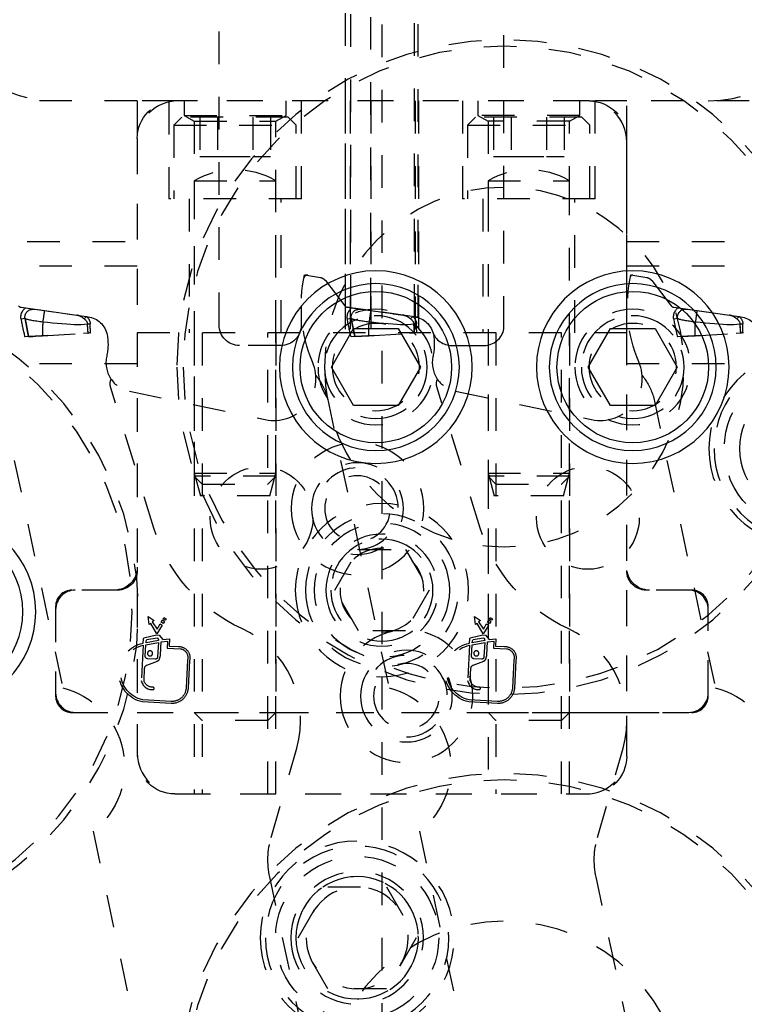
# Model space of a CAD drawing. Header units: inches. Extents: x 3 to 289, y 4 to 291.
# Tile 620 of 634: x 237.61 to 239.83, y 170.18 to 173.2. Entities that reach past the tile are written whole.
import ezdxf

# ---------------------------------------------------------------- set-up
doc = ezdxf.new("R2010")
doc.units = ezdxf.units.IN
doc.header["$LTSCALE"] = 0.5
doc.header["$MEASUREMENT"] = 0
doc.linetypes.add('DIVIDE', pattern=[0.393701, 0.19685, -0.098425, 0, -0.098425])
doc.linetypes.add('HIDDEN', pattern=[0.225, 0.15, -0.075])
doc.layers.add('MFB', color=7, linetype='Continuous')

msp = doc.modelspace()

# ---------------------------------------------------------------- linework, layer by layer
at = {"layer": 'MFB', "color": 100, "linetype": 'DIVIDE'}
msp.add_line((238.7199, 186.3821), (238.7199, 159.8821), dxfattribs=at)
at = {"layer": 'MFB', "color": 254, "linetype": 'HIDDEN'}
for p, q in [((238.2209, 172.2607), (238.2209, 174.1982)), ((238.6086, 172.3177), (238.6086, 174.1982)), ((238.6244, 172.314), (238.6244, 174.1982)), ((238.8193, 172.2866), (238.8193, 174.1982)), ((238.831, 172.284), (238.831, 174.1982)), ((239.0939, 172.2496), (239.0939, 174.1982)), ((238.6855, 172.3055), (238.6855, 173.611)), ((238.6855, 172.3055), (238.6855, 173.611)), ((237.9699, 172.9482), (237.5949, 172.9482)), ((237.9699, 172.9482), (237.9699, 172.8332)), ((238.0849, 172.9482), (237.9699, 172.9482)), ((238.0668, 172.9482), (238.0668, 172.9451)), ((238.0668, 172.9451), (238.0668, 172.6482)), ((239.3549, 172.9482), (238.0849, 172.9482)), ((239.3449, 172.9482), (238.0949, 172.9482)), ((238.1137, 172.9482), (238.1137, 172.9038)), ((238.4262, 172.9038), (238.4262, 172.9482)), ((238.4731, 172.6482), (238.4731, 172.9482)), ((238.6076, 172.9482), (238.6076, 172.2369)), ((238.6224, 172.9482), (238.6224, 172.2369)), ((238.6855, 172.9482), (238.6855, 172.2369)), ((238.8214, 172.9482), (238.8214, 172.2369)), ((238.8323, 172.9482), (238.8323, 172.2369)), ((238.9668, 172.9482), (238.9668, 172.6482)), ((239.0137, 172.9482), (239.0137, 172.9038)), ((239.3262, 172.9038), (239.3262, 172.9482)), ((239.3549, 172.9482), (239.3731, 172.9482)), ((239.3731, 172.9468), (239.3731, 172.9482)), ((239.4699, 172.9482), (239.3731, 172.9482)), ((239.3731, 172.9451), (239.3731, 172.9468)), ((239.3731, 172.6482), (239.3731, 172.9451)), ((239.4699, 172.8332), (239.4699, 172.9482)), ((239.8449, 172.9482), (239.4699, 172.9482)), ((238.1069, 172.8982), (238.0824, 172.8737)), ((238.4329, 172.8982), (238.1069, 172.8982)), ((238.1137, 172.9038), (238.4262, 172.9038)), ((238.1137, 172.9038), (238.1449, 172.8857)), ((238.1449, 172.8857), (238.3949, 172.8857)), ((238.1449, 172.8857), (238.1449, 172.2369)), ((238.1617, 172.8982), (238.1617, 172.7782)), ((238.2158, 172.8982), (238.2158, 172.7782)), ((238.3241, 172.8982), (238.3241, 172.7782)), ((238.3782, 172.8982), (238.3782, 172.7782)), ((238.3949, 172.8857), (238.4262, 172.9038)), ((238.3949, 172.2369), (238.3949, 172.8857)), ((238.4574, 172.8737), (238.4329, 172.8982)), ((239.0069, 172.8982), (238.9824, 172.8737)), ((239.3329, 172.8982), (239.0069, 172.8982)), ((239.3262, 172.9038), (239.0137, 172.9038)), ((239.0137, 172.9038), (239.0449, 172.8857)), ((239.2949, 172.8857), (239.0449, 172.8857)), ((239.0449, 172.8857), (239.0449, 172.6482)), ((239.0617, 172.8982), (239.0617, 172.7782)), ((239.1158, 172.8982), (239.1158, 172.7782)), ((239.2241, 172.8982), (239.2241, 172.7782)), ((239.2782, 172.8982), (239.2782, 172.7782)), ((239.2949, 172.8857), (239.3262, 172.9038)), ((239.2949, 172.6482), (239.2949, 172.8857)), ((239.3574, 172.8737), (239.3329, 172.8982)), ((238.0824, 172.8737), (238.4574, 172.8737)), ((238.0824, 172.8737), (238.0824, 172.6482)), ((238.4574, 172.6482), (238.4574, 172.8737)), ((238.9824, 172.8737), (239.3574, 172.8737)), ((238.9824, 172.8737), (238.9824, 172.6482)), ((239.3574, 172.6482), (239.3574, 172.8737)), ((237.9699, 172.8332), (237.9699, 170.9382)), ((237.9699, 172.8232), (237.9699, 172.2369)), ((239.4699, 170.9382), (239.4699, 172.8332)), ((239.4699, 172.2369), (239.4699, 172.8232)), ((238.1617, 172.7782), (238.2158, 172.7782)), ((238.2158, 172.7782), (238.3241, 172.7782)), ((238.3241, 172.7782), (238.3782, 172.7782)), ((239.0617, 172.7782), (239.1158, 172.7782)), ((239.1158, 172.7782), (239.2241, 172.7782)), ((239.2241, 172.7782), (239.2782, 172.7782)), ((238.1449, 172.7034), (238.3949, 172.7034)), ((238.1449, 172.7034), (238.1449, 171.8069)), ((238.3949, 171.8069), (238.3949, 172.7034)), ((239.0449, 172.7034), (239.2949, 172.7034)), ((239.0449, 172.7034), (239.0449, 172.6482)), ((239.2949, 172.6482), (239.2949, 172.7034)), ((238.4731, 172.6482), (238.0668, 172.6482)), ((238.1293, 172.6482), (238.1293, 172.2369)), ((238.4106, 172.2369), (238.4106, 172.6482)), ((239.3731, 172.6482), (238.9668, 172.6482)), ((239.0293, 172.6482), (239.0293, 172.2369)), ((239.0449, 172.6482), (239.0449, 171.7977)), ((239.2949, 171.7977), (239.2949, 172.6482)), ((239.3106, 172.2369), (239.3106, 172.6482)), ((237.033, 172.5169), (237.9699, 172.5169)), ((239.4699, 172.5169), (242.9699, 172.5169)), ((237.9699, 172.4419), (235.771, 172.4419)), ((242.9699, 172.4419), (239.4699, 172.4419)), ((238.483, 172.4152), (238.5312, 172.4067)), ((238.5467, 172.3973), (238.606, 172.3202)), ((239.483, 172.4152), (239.5312, 172.4067)), ((239.5467, 172.3973), (239.606, 172.3202)), ((237.6142, 172.3155), (237.8195, 172.2866)), ((237.6181, 172.3029), (237.6195, 172.3054)), ((237.6195, 172.3054), (237.6212, 172.3077)), ((237.6212, 172.3077), (237.623, 172.3098)), ((237.623, 172.3098), (237.6249, 172.3118)), ((237.6249, 172.3118), (237.627, 172.3137)), ((237.627, 172.3137), (237.6565, 172.3095)), ((237.6329, 172.3025), (237.6345, 172.3039)), ((237.6345, 172.3039), (237.6362, 172.3052)), ((237.6362, 172.3052), (237.6379, 172.3063)), ((237.6379, 172.3063), (237.6398, 172.3073)), ((237.6398, 172.3073), (237.6417, 172.3081)), ((237.6417, 172.3081), (237.6436, 172.3087)), ((237.6436, 172.3087), (237.6455, 172.3092)), ((237.6455, 172.3092), (237.6479, 172.3096)), ((237.6479, 172.3096), (237.6501, 172.3098)), ((237.6501, 172.3098), (237.6524, 172.3099)), ((237.6524, 172.3099), (237.6545, 172.3098)), ((237.6545, 172.3098), (237.6565, 172.3095)), ((237.6565, 172.3095), (237.6857, 172.3054)), ((237.6565, 172.3095), (237.673, 172.3072)), ((237.6854, 172.3041), (237.6853, 172.3034)), ((237.6855, 172.3047), (237.6854, 172.3041)), ((237.6856, 172.3051), (237.6855, 172.3047)), ((237.6857, 172.3053), (237.6856, 172.3051)), ((237.6857, 172.3054), (237.7851, 172.2915)), ((237.6857, 172.3054), (237.6985, 172.3036)), ((237.6857, 172.3054), (237.6857, 172.3053)), ((238.4724, 172.3195), (238.4724, 172.2607)), ((238.6086, 172.3177), (238.6094, 172.3172)), ((238.6094, 172.3172), (238.6101, 172.3168)), ((238.6101, 172.3168), (238.6109, 172.3164)), ((238.6109, 172.3164), (238.6117, 172.3161)), ((238.6117, 172.3161), (238.6123, 172.3159)), ((238.6123, 172.3159), (238.6129, 172.3157)), ((238.6129, 172.3157), (238.6136, 172.3156)), ((238.6136, 172.3156), (238.6142, 172.3155)), ((238.6142, 172.3155), (238.6244, 172.314)), ((238.6244, 172.314), (238.6142, 172.3155)), ((238.6181, 172.3029), (238.6195, 172.3054)), ((238.6195, 172.3054), (238.6212, 172.3077)), ((238.6212, 172.3077), (238.623, 172.3098)), ((238.623, 172.3098), (238.6249, 172.3118)), ((238.6855, 172.3055), (238.6244, 172.314)), ((238.6249, 172.3118), (238.627, 172.3137)), ((238.627, 172.3137), (238.6565, 172.3095)), ((238.6329, 172.3025), (238.6345, 172.3039)), ((238.6345, 172.3039), (238.6362, 172.3052)), ((238.6362, 172.3052), (238.6379, 172.3063)), ((238.6379, 172.3063), (238.6398, 172.3073)), ((238.6398, 172.3073), (238.6417, 172.3081)), ((238.6417, 172.3081), (238.6436, 172.3087)), ((238.6436, 172.3087), (238.6455, 172.3092)), ((238.6455, 172.3092), (238.6479, 172.3096)), ((238.6479, 172.3096), (238.6501, 172.3098)), ((238.6501, 172.3098), (238.6524, 172.3099)), ((238.6524, 172.3099), (238.6545, 172.3098)), ((238.6545, 172.3098), (238.6565, 172.3095)), ((238.6565, 172.3095), (238.6857, 172.3054)), ((238.6565, 172.3095), (238.6683, 172.3079)), ((238.6705, 172.3076), (238.673, 172.3072)), ((238.673, 172.3072), (238.6778, 172.3065)), ((238.6854, 172.3041), (238.6853, 172.3034)), ((238.6855, 172.3047), (238.6854, 172.3041)), ((238.8193, 172.2866), (238.6855, 172.3055)), ((238.6855, 172.3055), (238.6855, 172.3055)), ((238.6855, 172.3055), (238.6855, 172.3055)), ((238.6856, 172.3051), (238.6855, 172.3047)), ((238.6857, 172.3053), (238.6856, 172.3051)), ((238.6857, 172.3054), (238.7818, 172.2919)), ((238.6857, 172.3054), (238.6985, 172.3036)), ((238.6857, 172.3054), (238.6857, 172.3053)), ((239.6142, 172.3155), (239.8195, 172.2866)), ((239.6181, 172.3029), (239.6195, 172.3054)), ((239.6195, 172.3054), (239.6212, 172.3077)), ((239.6212, 172.3077), (239.623, 172.3098)), ((239.623, 172.3098), (239.6249, 172.3118)), ((239.6249, 172.3118), (239.627, 172.3137)), ((239.627, 172.3137), (239.6565, 172.3095)), ((239.6329, 172.3025), (239.6345, 172.3039)), ((239.6345, 172.3039), (239.6362, 172.3052)), ((239.6362, 172.3052), (239.6379, 172.3063)), ((239.6379, 172.3063), (239.6398, 172.3073)), ((239.6398, 172.3073), (239.6417, 172.3081)), ((239.6417, 172.3081), (239.6436, 172.3087)), ((239.6436, 172.3087), (239.6455, 172.3092)), ((239.6455, 172.3092), (239.6479, 172.3096)), ((239.6479, 172.3096), (239.6501, 172.3098)), ((239.6501, 172.3098), (239.6524, 172.3099)), ((239.6524, 172.3099), (239.6545, 172.3098)), ((239.6545, 172.3098), (239.6565, 172.3095)), ((239.6565, 172.3095), (239.6849, 172.3055)), ((239.6565, 172.3095), (239.6731, 172.3072)), ((239.6731, 172.3072), (239.6778, 172.3065)), ((239.6841, 172.3057), (239.6857, 172.3054)), ((239.6849, 172.3055), (239.6857, 172.3054)), ((239.6854, 172.3041), (239.6853, 172.3034)), ((239.6855, 172.3047), (239.6854, 172.3041)), ((239.6856, 172.3051), (239.6855, 172.3047)), ((239.6857, 172.3053), (239.6856, 172.3051)), ((239.6857, 172.3054), (239.7851, 172.2915)), ((239.6857, 172.3054), (239.6857, 172.3053)), ((237.6135, 172.2854), (237.6136, 172.2885)), ((237.6136, 172.2823), (237.6135, 172.2854)), ((237.6136, 172.2885), (237.614, 172.2916)), ((237.614, 172.2792), (237.6136, 172.2823)), ((237.614, 172.2916), (237.6147, 172.2946)), ((237.626, 172.2812), (237.614, 172.2792)), ((237.626, 172.2812), (237.614, 172.2792)), ((237.6147, 172.2946), (237.6156, 172.2975)), ((237.6156, 172.2975), (237.6168, 172.3004)), ((237.6168, 172.3004), (237.6181, 172.3029)), ((237.6257, 172.286), (237.6258, 172.2875)), ((237.6257, 172.2844), (237.6257, 172.286)), ((237.6258, 172.2828), (237.6257, 172.2844)), ((237.6258, 172.2875), (237.626, 172.2891)), ((237.626, 172.2812), (237.6258, 172.2828)), ((237.626, 172.2891), (237.6263, 172.2907)), ((237.6367, 172.2255), (237.626, 172.2812)), ((237.626, 172.2812), (237.6367, 172.2255)), ((237.626, 172.2812), (237.6273, 172.2806)), ((237.6263, 172.2907), (237.6267, 172.2922)), ((237.6267, 172.2922), (237.6272, 172.2937)), ((237.6272, 172.2937), (237.6278, 172.2952)), ((237.6273, 172.2806), (237.629, 172.28)), ((237.6278, 172.2952), (237.6285, 172.2966)), ((237.6285, 172.2966), (237.6293, 172.298)), ((237.629, 172.28), (237.6311, 172.2794)), ((237.6293, 172.298), (237.6302, 172.2993)), ((237.6302, 172.2993), (237.6315, 172.301)), ((237.6311, 172.2794), (237.6335, 172.2787)), ((237.6315, 172.301), (237.6329, 172.3025)), ((237.6335, 172.2787), (237.6362, 172.2781)), ((237.6362, 172.2781), (237.6393, 172.2774)), ((237.6393, 172.2774), (237.6426, 172.2767)), ((237.6426, 172.2767), (237.6462, 172.2761)), ((237.6462, 172.2761), (237.65, 172.2754)), ((237.65, 172.2754), (237.654, 172.2748)), ((237.654, 172.2748), (237.6582, 172.2741)), ((237.6582, 172.2741), (237.6625, 172.2735)), ((237.6625, 172.2735), (237.6669, 172.2729)), ((237.6811, 172.2752), (237.6808, 172.2732)), ((237.6814, 172.2772), (237.6811, 172.2752)), ((237.6816, 172.2792), (237.6814, 172.2772)), ((237.6819, 172.2812), (237.6816, 172.2792)), ((237.6822, 172.2832), (237.6819, 172.2812)), ((237.6825, 172.2852), (237.6822, 172.2832)), ((237.6828, 172.2872), (237.6825, 172.2852)), ((237.6831, 172.2891), (237.6828, 172.2872)), ((237.6833, 172.291), (237.6831, 172.2891)), ((237.6836, 172.2928), (237.6833, 172.291)), ((237.6839, 172.2945), (237.6836, 172.2928)), ((237.6841, 172.2961), (237.6839, 172.2945)), ((237.6843, 172.2977), (237.6841, 172.2961)), ((237.6846, 172.2991), (237.6843, 172.2977)), ((237.6848, 172.3004), (237.6846, 172.2991)), ((237.685, 172.3015), (237.6848, 172.3004)), ((237.6851, 172.3025), (237.685, 172.3015)), ((237.6853, 172.3034), (237.6851, 172.3025)), ((237.7547, 172.2957), (237.7693, 172.2937)), ((237.7693, 172.2937), (237.7851, 172.2915)), ((237.7851, 172.2915), (237.8148, 172.2873)), ((237.7851, 172.2915), (237.7871, 172.2911)), ((237.7871, 172.2911), (237.7851, 172.2915)), ((237.7871, 172.2911), (237.7891, 172.2906)), ((237.7891, 172.2906), (237.7871, 172.2911)), ((237.7891, 172.2906), (237.7911, 172.29)), ((237.7911, 172.29), (237.7891, 172.2906)), ((237.7911, 172.29), (237.7931, 172.2892)), ((237.7931, 172.2892), (237.7911, 172.29)), ((237.7931, 172.2892), (237.795, 172.2883)), ((237.795, 172.2883), (237.7931, 172.2892)), ((237.795, 172.2883), (237.7969, 172.2873)), ((237.7969, 172.2873), (237.795, 172.2883)), ((237.7969, 172.2873), (237.7988, 172.2862)), ((237.7988, 172.2862), (237.7969, 172.2873)), ((237.7988, 172.2862), (237.8007, 172.285)), ((237.8007, 172.285), (237.7988, 172.2862)), ((237.8007, 172.285), (237.8025, 172.2838)), ((237.8025, 172.2838), (237.8007, 172.285)), ((237.8025, 172.2838), (237.8043, 172.2825)), ((237.8043, 172.2825), (237.8025, 172.2838)), ((237.8043, 172.2825), (237.806, 172.2812)), ((237.806, 172.2812), (237.8043, 172.2825)), ((237.806, 172.2812), (237.8078, 172.2799)), ((237.8078, 172.2799), (237.806, 172.2812)), ((237.8078, 172.2799), (237.8148, 172.2873)), ((237.8078, 172.2799), (237.8148, 172.2873)), ((237.8078, 172.2799), (237.8095, 172.2784)), ((237.8095, 172.2784), (237.8112, 172.2768)), ((237.8112, 172.2768), (237.8128, 172.2751)), ((237.8128, 172.2751), (237.8142, 172.2732)), ((237.8148, 172.2873), (237.8167, 172.2854)), ((237.8167, 172.2854), (237.8184, 172.2834)), ((237.8184, 172.2834), (237.8201, 172.2812)), ((237.8201, 172.2812), (237.8217, 172.2788)), ((237.8217, 172.2788), (237.8231, 172.2762)), ((237.8231, 172.2762), (237.8238, 172.2744)), ((237.8238, 172.2744), (237.8245, 172.2726)), ((238.6135, 172.2854), (238.6136, 172.2885)), ((238.6136, 172.2823), (238.6135, 172.2854)), ((238.6136, 172.2885), (238.614, 172.2916)), ((238.614, 172.2792), (238.6136, 172.2823)), ((238.614, 172.2916), (238.6147, 172.2946)), ((238.626, 172.2812), (238.614, 172.2792)), ((238.626, 172.2812), (238.614, 172.2792)), ((238.6147, 172.2946), (238.6156, 172.2975)), ((238.6156, 172.2975), (238.6168, 172.3004)), ((238.6168, 172.3004), (238.6181, 172.3029)), ((238.6257, 172.286), (238.6258, 172.2875)), ((238.6257, 172.2844), (238.6257, 172.286)), ((238.6258, 172.2828), (238.6257, 172.2844)), ((238.6258, 172.2875), (238.626, 172.2891)), ((238.626, 172.2812), (238.6258, 172.2828)), ((238.626, 172.2891), (238.6263, 172.2907)), ((238.6367, 172.2255), (238.626, 172.2812)), ((238.626, 172.2812), (238.6367, 172.2255)), ((238.626, 172.2812), (238.6273, 172.2806)), ((238.6263, 172.2907), (238.6267, 172.2922)), ((238.6267, 172.2922), (238.6272, 172.2937)), ((238.6272, 172.2937), (238.6278, 172.2952)), ((238.6273, 172.2806), (238.629, 172.28)), ((238.6278, 172.2952), (238.6285, 172.2966)), ((238.6285, 172.2966), (238.6293, 172.298)), ((238.629, 172.28), (238.6311, 172.2794)), ((238.6293, 172.298), (238.6302, 172.2993)), ((238.6302, 172.2993), (238.6315, 172.301)), ((238.6311, 172.2794), (238.6335, 172.2787)), ((238.6315, 172.301), (238.6329, 172.3025)), ((238.6335, 172.2787), (238.6362, 172.2781)), ((238.6362, 172.2781), (238.6393, 172.2774)), ((238.6393, 172.2774), (238.6426, 172.2767)), ((238.6426, 172.2767), (238.6462, 172.2761)), ((238.6462, 172.2761), (238.65, 172.2754)), ((238.65, 172.2754), (238.654, 172.2748)), ((238.654, 172.2748), (238.6582, 172.2741)), ((238.6582, 172.2741), (238.6625, 172.2735)), ((238.6625, 172.2735), (238.6669, 172.2729)), ((238.6811, 172.2752), (238.6808, 172.2732)), ((238.6814, 172.2772), (238.6811, 172.2752)), ((238.6816, 172.2792), (238.6814, 172.2772)), ((238.6819, 172.2812), (238.6816, 172.2792)), ((238.6822, 172.2832), (238.6819, 172.2812)), ((238.6825, 172.2852), (238.6822, 172.2832)), ((238.6828, 172.2872), (238.6825, 172.2852)), ((238.6831, 172.2891), (238.6828, 172.2872)), ((238.6833, 172.291), (238.6831, 172.2891)), ((238.6836, 172.2928), (238.6833, 172.291)), ((238.6839, 172.2945), (238.6836, 172.2928)), ((238.6841, 172.2961), (238.6839, 172.2945)), ((238.6843, 172.2977), (238.6841, 172.2961)), ((238.6846, 172.2991), (238.6843, 172.2977)), ((238.6848, 172.3004), (238.6846, 172.2991)), ((238.685, 172.3015), (238.6848, 172.3004)), ((238.6851, 172.3025), (238.685, 172.3015)), ((238.6853, 172.3034), (238.6851, 172.3025)), ((238.7547, 172.2957), (238.7693, 172.2937)), ((238.7693, 172.2937), (238.7851, 172.2915)), ((238.7818, 172.2919), (238.7851, 172.2915)), ((238.7851, 172.2915), (238.7871, 172.2911)), ((238.7871, 172.2911), (238.7851, 172.2915)), ((238.7871, 172.2911), (238.7891, 172.2906)), ((238.7891, 172.2906), (238.7871, 172.2911)), ((238.7891, 172.2906), (238.7911, 172.29)), ((238.7911, 172.29), (238.7891, 172.2906)), ((238.7911, 172.29), (238.7931, 172.2892)), ((238.7931, 172.2892), (238.7911, 172.29)), ((238.7931, 172.2892), (238.795, 172.2883)), ((238.795, 172.2883), (238.7931, 172.2892)), ((238.795, 172.2883), (238.7969, 172.2873)), ((238.7969, 172.2873), (238.795, 172.2883)), ((238.7969, 172.2873), (238.7988, 172.2862)), ((238.7988, 172.2862), (238.7969, 172.2873)), ((238.7988, 172.2862), (238.8007, 172.285)), ((238.8007, 172.285), (238.7988, 172.2862)), ((238.8007, 172.285), (238.8025, 172.2838)), ((238.8025, 172.2838), (238.8007, 172.285)), ((238.8025, 172.2838), (238.8043, 172.2825)), ((238.8043, 172.2825), (238.8025, 172.2838)), ((238.8043, 172.2825), (238.806, 172.2812)), ((238.806, 172.2812), (238.8043, 172.2825)), ((238.806, 172.2812), (238.8078, 172.2799)), ((238.8078, 172.2799), (238.806, 172.2812)), ((238.8078, 172.2799), (238.8148, 172.2873)), ((238.8078, 172.2799), (238.8148, 172.2873)), ((238.8078, 172.2799), (238.8095, 172.2784)), ((238.8095, 172.2784), (238.8112, 172.2768)), ((238.8112, 172.2768), (238.8128, 172.2751)), ((238.8128, 172.2751), (238.8142, 172.2732)), ((238.8148, 172.2873), (238.8167, 172.2854)), ((238.8167, 172.2854), (238.8184, 172.2834)), ((238.8184, 172.2834), (238.8201, 172.2812)), ((238.8195, 172.2866), (238.8193, 172.2866)), ((238.8193, 172.2866), (238.8195, 172.2866)), ((238.8203, 172.2865), (238.8195, 172.2866)), ((238.8201, 172.2812), (238.8217, 172.2788)), ((238.821, 172.2864), (238.8203, 172.2865)), ((238.8218, 172.2863), (238.821, 172.2864)), ((238.8217, 172.2788), (238.8231, 172.2762)), ((238.8225, 172.2861), (238.8218, 172.2863)), ((238.8233, 172.286), (238.8225, 172.2861)), ((238.8231, 172.2762), (238.8238, 172.2744)), ((238.8245, 172.2857), (238.8233, 172.286)), ((238.8238, 172.2744), (238.8245, 172.2726)), ((238.8254, 172.2855), (238.8245, 172.2857)), ((238.8258, 172.2854), (238.8254, 172.2855)), ((238.8271, 172.2851), (238.8258, 172.2854)), ((238.8284, 172.2848), (238.8271, 172.2851)), ((238.8297, 172.2844), (238.8284, 172.2848)), ((238.831, 172.284), (238.8297, 172.2844)), ((239.6135, 172.2854), (239.6136, 172.2885)), ((239.6136, 172.2823), (239.6135, 172.2854)), ((239.6136, 172.2885), (239.614, 172.2916)), ((239.614, 172.2792), (239.6136, 172.2823)), ((239.614, 172.2916), (239.6147, 172.2946)), ((239.626, 172.2812), (239.614, 172.2792)), ((239.626, 172.2812), (239.614, 172.2792)), ((239.6147, 172.2946), (239.6156, 172.2975)), ((239.6156, 172.2975), (239.6168, 172.3004)), ((239.6168, 172.3004), (239.6181, 172.3029)), ((239.6257, 172.286), (239.6258, 172.2875)), ((239.6257, 172.2844), (239.6257, 172.286)), ((239.6258, 172.2828), (239.6257, 172.2844)), ((239.6258, 172.2875), (239.626, 172.2891)), ((239.626, 172.2812), (239.6258, 172.2828)), ((239.626, 172.2891), (239.6263, 172.2907)), ((239.626, 172.2812), (239.6273, 172.2806)), ((239.6263, 172.2907), (239.6267, 172.2922)), ((239.6267, 172.2922), (239.6272, 172.2937)), ((239.6272, 172.2937), (239.6278, 172.2952)), ((239.6273, 172.2806), (239.629, 172.28)), ((239.6278, 172.2952), (239.6285, 172.2966)), ((239.6285, 172.2966), (239.6293, 172.298)), ((239.629, 172.28), (239.6311, 172.2794)), ((239.6293, 172.298), (239.6302, 172.2993)), ((239.6302, 172.2993), (239.6315, 172.301)), ((239.6311, 172.2794), (239.6335, 172.2787)), ((239.6315, 172.301), (239.6329, 172.3025)), ((239.6335, 172.2787), (239.6362, 172.2781)), ((239.6362, 172.2781), (239.6393, 172.2774)), ((239.6393, 172.2774), (239.6426, 172.2767)), ((239.6426, 172.2767), (239.6462, 172.2761)), ((239.6462, 172.2761), (239.65, 172.2754)), ((239.65, 172.2754), (239.654, 172.2748)), ((239.654, 172.2748), (239.6582, 172.2741)), ((239.6582, 172.2741), (239.6625, 172.2735)), ((239.6625, 172.2735), (239.6669, 172.2729)), ((239.6811, 172.2752), (239.6808, 172.2732)), ((239.6814, 172.2772), (239.6811, 172.2752)), ((239.6816, 172.2792), (239.6814, 172.2772)), ((239.6819, 172.2812), (239.6816, 172.2792)), ((239.6822, 172.2832), (239.6819, 172.2812)), ((239.6825, 172.2852), (239.6822, 172.2832)), ((239.6828, 172.2872), (239.6825, 172.2852)), ((239.6831, 172.2891), (239.6828, 172.2872)), ((239.6833, 172.291), (239.6831, 172.2891)), ((239.6836, 172.2928), (239.6833, 172.291)), ((239.6839, 172.2945), (239.6836, 172.2928)), ((239.6841, 172.2961), (239.6839, 172.2945)), ((239.6843, 172.2977), (239.6841, 172.2961)), ((239.6846, 172.2991), (239.6843, 172.2977)), ((239.6848, 172.3004), (239.6846, 172.2991)), ((239.685, 172.3015), (239.6848, 172.3004)), ((239.6851, 172.3025), (239.685, 172.3015)), ((239.6853, 172.3034), (239.6851, 172.3025)), ((239.7693, 172.2937), (239.7851, 172.2915)), ((239.7851, 172.2915), (239.8148, 172.2873)), ((239.7851, 172.2915), (239.7871, 172.2911)), ((239.7871, 172.2911), (239.7851, 172.2915)), ((239.7871, 172.2911), (239.7891, 172.2906)), ((239.7891, 172.2906), (239.7871, 172.2911)), ((239.7891, 172.2906), (239.7911, 172.29)), ((239.7911, 172.29), (239.7891, 172.2906)), ((239.7911, 172.29), (239.7931, 172.2892)), ((239.7931, 172.2892), (239.7911, 172.29)), ((239.7931, 172.2892), (239.795, 172.2883)), ((239.795, 172.2883), (239.7931, 172.2892)), ((239.795, 172.2883), (239.7969, 172.2873)), ((239.7969, 172.2873), (239.795, 172.2883)), ((239.7969, 172.2873), (239.7988, 172.2862)), ((239.7988, 172.2862), (239.7969, 172.2873)), ((239.7988, 172.2862), (239.8007, 172.285)), ((239.8007, 172.285), (239.7988, 172.2862)), ((239.8007, 172.285), (239.8025, 172.2838)), ((239.8025, 172.2838), (239.8007, 172.285)), ((239.8025, 172.2838), (239.8043, 172.2825)), ((239.8043, 172.2825), (239.8025, 172.2838)), ((239.8043, 172.2825), (239.806, 172.2812)), ((239.806, 172.2812), (239.8043, 172.2825)), ((239.806, 172.2812), (239.8078, 172.2799)), ((239.8078, 172.2799), (239.806, 172.2812)), ((239.8078, 172.2799), (239.8148, 172.2873)), ((239.8078, 172.2799), (239.8148, 172.2873)), ((239.8078, 172.2799), (239.8095, 172.2784)), ((239.8095, 172.2784), (239.8112, 172.2768)), ((239.8112, 172.2768), (239.8128, 172.2751)), ((239.8128, 172.2751), (239.8142, 172.2732)), ((239.8148, 172.2873), (239.8167, 172.2854)), ((239.8167, 172.2854), (239.8184, 172.2834)), ((239.8184, 172.2834), (239.8201, 172.2812)), ((239.8201, 172.2812), (239.8217, 172.2788)), ((239.8217, 172.2788), (239.8231, 172.2762)), ((239.8231, 172.2762), (239.8238, 172.2744)), ((239.8238, 172.2744), (239.8245, 172.2726)), ((237.6669, 172.2729), (237.6714, 172.2724)), ((237.6714, 172.2724), (237.676, 172.2718)), ((237.676, 172.2718), (237.6806, 172.2713)), ((237.6808, 172.2732), (237.6806, 172.2713)), ((237.6806, 172.2713), (237.6954, 172.2696)), ((237.6954, 172.2696), (237.7102, 172.268)), ((237.7102, 172.268), (237.7249, 172.2665)), ((237.7249, 172.2665), (237.7393, 172.2653)), ((237.7393, 172.2653), (237.7535, 172.2643)), ((237.7535, 172.2643), (237.7651, 172.2636)), ((237.7651, 172.2636), (237.7764, 172.2632)), ((237.7764, 172.2632), (237.7873, 172.2631)), ((237.7873, 172.2631), (237.7979, 172.2632)), ((237.7979, 172.2632), (237.8079, 172.2636)), ((237.8079, 172.2636), (237.8174, 172.2644)), ((237.8142, 172.2732), (237.8151, 172.2719)), ((237.8151, 172.2719), (237.8158, 172.2705)), ((237.8158, 172.2705), (237.8164, 172.269)), ((237.8164, 172.269), (237.8168, 172.2679)), ((237.8168, 172.2679), (237.8171, 172.2667)), ((237.8171, 172.2667), (237.8173, 172.2656)), ((237.8173, 172.2656), (237.8174, 172.2644)), ((237.8174, 172.2644), (237.8259, 172.2645)), ((237.8174, 172.2644), (237.8259, 172.2645)), ((237.8194, 172.2365), (237.8174, 172.2644)), ((237.8245, 172.2726), (237.8251, 172.2707)), ((237.8251, 172.2707), (237.8255, 172.2687)), ((237.8255, 172.2687), (237.8258, 172.2666)), ((237.8258, 172.2666), (237.8259, 172.2645)), ((238.6669, 172.2729), (238.6714, 172.2724)), ((238.6714, 172.2724), (238.676, 172.2718)), ((238.676, 172.2718), (238.6806, 172.2713)), ((238.6808, 172.2732), (238.6806, 172.2713)), ((238.6806, 172.2713), (238.6954, 172.2696)), ((238.6954, 172.2696), (238.7102, 172.268)), ((238.7102, 172.268), (238.7249, 172.2665)), ((238.7249, 172.2665), (238.7393, 172.2653)), ((238.7393, 172.2653), (238.7535, 172.2643)), ((238.7535, 172.2643), (238.7651, 172.2636)), ((238.7651, 172.2636), (238.7764, 172.2632)), ((238.7764, 172.2632), (238.7873, 172.2631)), ((238.7873, 172.2631), (238.7979, 172.2632)), ((238.7979, 172.2632), (238.8079, 172.2636)), ((238.8079, 172.2636), (238.8174, 172.2644)), ((238.8142, 172.2732), (238.8151, 172.2719)), ((238.8151, 172.2719), (238.8158, 172.2705)), ((238.8158, 172.2705), (238.8164, 172.269)), ((238.8164, 172.269), (238.8168, 172.2679)), ((238.8168, 172.2679), (238.8171, 172.2667)), ((238.8171, 172.2667), (238.8173, 172.2656)), ((238.8173, 172.2656), (238.8174, 172.2644)), ((238.8174, 172.2644), (238.8259, 172.2645)), ((238.8174, 172.2644), (238.8259, 172.2645)), ((238.8194, 172.2365), (238.8174, 172.2644)), ((238.8245, 172.2726), (238.8251, 172.2707)), ((238.8251, 172.2707), (238.8255, 172.2687)), ((238.8255, 172.2687), (238.8258, 172.2666)), ((238.8258, 172.2666), (238.8259, 172.2645)), ((239.6669, 172.2729), (239.6714, 172.2724)), ((239.6714, 172.2724), (239.676, 172.2718)), ((239.676, 172.2718), (239.6806, 172.2713)), ((239.6808, 172.2732), (239.6806, 172.2713)), ((239.6806, 172.2713), (239.6954, 172.2696)), ((239.6954, 172.2696), (239.7102, 172.268)), ((239.7102, 172.268), (239.7249, 172.2665)), ((239.7249, 172.2665), (239.7393, 172.2653)), ((239.7393, 172.2653), (239.7535, 172.2643)), ((239.7535, 172.2643), (239.7651, 172.2636)), ((239.7651, 172.2636), (239.7764, 172.2632)), ((239.7764, 172.2632), (239.7873, 172.2631)), ((239.7873, 172.2631), (239.7979, 172.2632)), ((239.7979, 172.2632), (239.8079, 172.2636)), ((239.8079, 172.2636), (239.8174, 172.2644)), ((239.8142, 172.2732), (239.8151, 172.2719)), ((239.8151, 172.2719), (239.8158, 172.2705)), ((239.8158, 172.2705), (239.8164, 172.269)), ((239.8164, 172.269), (239.8168, 172.2679)), ((239.8168, 172.2679), (239.8171, 172.2667)), ((239.8171, 172.2667), (239.8173, 172.2656)), ((239.8173, 172.2656), (239.8174, 172.2644)), ((239.8174, 172.2644), (239.8259, 172.2645)), ((239.8174, 172.2644), (239.8259, 172.2645)), ((239.8194, 172.2365), (239.8174, 172.2644)), ((239.8245, 172.2726), (239.8251, 172.2707)), ((239.8251, 172.2707), (239.8255, 172.2687)), ((239.8255, 172.2687), (239.8258, 172.2666)), ((239.8258, 172.2666), (239.8259, 172.2645)), ((237.6367, 172.2255), (237.6255, 172.2248)), ((237.6367, 172.2255), (237.6794, 172.228)), ((237.6367, 172.2255), (237.6466, 172.2261)), ((237.6956, 172.229), (237.6373, 172.2255)), ((237.6466, 172.2261), (237.6503, 172.2263)), ((237.6537, 172.2265), (237.6552, 172.2266)), ((237.6573, 172.2267), (237.6739, 172.2277)), ((237.6794, 172.228), (237.8194, 172.2365)), ((237.6794, 172.228), (237.6959, 172.229)), ((237.8197, 172.2365), (237.8051, 172.2356)), ((237.8181, 172.2364), (237.8194, 172.2365)), ((237.8264, 172.2369), (237.8194, 172.2365)), ((237.8194, 172.2365), (237.8203, 172.2366)), ((237.8264, 172.2369), (237.8233, 172.2368)), ((237.8259, 172.2369), (237.8264, 172.2369)), ((239.4699, 172.2369), (237.9699, 172.2369)), ((237.9699, 172.2369), (237.9699, 170.9482)), ((239.4699, 172.2369), (237.9699, 172.2369)), ((238.1449, 172.2369), (238.1449, 170.8232)), ((238.1449, 172.2369), (238.1449, 171.0732)), ((238.1694, 172.2369), (238.1694, 170.8232)), ((238.3704, 170.8232), (238.3704, 172.2369)), ((238.3949, 170.8232), (238.3949, 172.2369)), ((238.3949, 172.2369), (238.3949, 171.0732)), ((238.6367, 172.2255), (238.6255, 172.2248)), ((238.6367, 172.2255), (238.6794, 172.228)), ((238.6956, 172.229), (238.6373, 172.2255)), ((238.6794, 172.228), (238.8194, 172.2365)), ((238.8197, 172.2365), (238.805, 172.2356)), ((238.8264, 172.2369), (238.8194, 172.2365)), ((238.8264, 172.2369), (238.8233, 172.2368)), ((239.0449, 172.2369), (239.0449, 171.0732)), ((239.0694, 172.2369), (239.0694, 170.8232)), ((239.2704, 170.8232), (239.2704, 172.2369)), ((239.2949, 172.2369), (239.2949, 171.0732)), ((239.4699, 170.9482), (239.4699, 172.2369)), ((239.6367, 172.2255), (239.6255, 172.2248)), ((239.6367, 172.2255), (239.6794, 172.228)), ((239.6956, 172.229), (239.6373, 172.2255)), ((239.6794, 172.228), (239.8194, 172.2365)), ((239.8197, 172.2365), (239.8051, 172.2356)), ((239.8264, 172.2369), (239.8194, 172.2365)), ((239.8194, 172.2365), (239.8204, 172.2366)), ((239.8264, 172.2369), (239.8233, 172.2368)), ((239.8259, 172.2369), (239.8264, 172.2369)), ((238.4099, 172.1982), (238.2834, 172.1982)), ((238.9343, 172.1982), (239.0324, 172.1982)), ((237.9699, 172.1419), (236.9509, 172.1419)), ((242.9699, 172.1419), (239.4699, 172.1419)), ((238.0207, 171.6387), (237.8883, 172.0718)), ((239.0207, 171.6387), (238.8883, 172.0718)), ((237.5516, 172.0418), (237.7415, 171.1484)), ((237.9458, 172.0579), (238.3624, 171.971)), ((238.5516, 172.0418), (238.7415, 171.1484)), ((238.9458, 172.0579), (239.3624, 171.971)), ((239.5516, 172.0418), (239.7415, 171.1484)), ((238.1449, 171.8069), (238.3949, 171.8069)), ((238.1449, 171.8069), (238.1637, 171.7369)), ((238.3949, 171.7977), (238.1449, 171.7977)), ((238.1449, 171.7977), (238.1694, 171.7732)), ((238.3704, 171.7732), (238.3949, 171.7977)), ((238.3762, 171.7369), (238.3949, 171.8069)), ((239.0449, 171.8069), (239.2949, 171.8069)), ((239.0449, 171.8069), (239.0637, 171.7369)), ((239.0449, 171.7977), (239.0449, 170.8232)), ((239.2949, 171.7977), (239.0449, 171.7977)), ((239.0449, 171.7977), (239.0694, 171.7732)), ((239.2704, 171.7732), (239.2949, 171.7977)), ((239.2762, 171.7369), (239.2949, 171.8069)), ((239.2949, 170.8232), (239.2949, 171.7977)), ((238.1694, 171.7732), (238.3704, 171.7732)), ((239.0694, 171.7732), (239.2704, 171.7732)), ((238.3762, 171.7369), (238.1637, 171.7369)), ((239.2762, 171.7369), (239.0637, 171.7369)), ((238.5756, 171.4482), (238.6478, 171.5732)), ((238.6478, 171.5732), (238.7921, 171.5732)), ((238.7921, 171.5732), (238.8643, 171.4482)), ((237.8999, 171.4482), (237.7699, 171.4482)), ((237.9099, 171.4482), (237.7799, 171.4482)), ((238.6478, 171.3232), (238.5756, 171.4482)), ((238.8643, 171.4482), (238.7921, 171.3232)), ((239.6599, 171.4482), (239.5299, 171.4482)), ((239.6699, 171.4482), (239.5399, 171.4482)), ((237.7199, 171.3982), (237.7199, 171.1232)), ((239.7199, 171.1232), (239.7199, 171.3982)), ((237.7199, 171.3882), (237.7199, 171.1332)), ((239.7199, 171.1332), (239.7199, 171.3882)), ((238.0067, 171.3425), (238.0039, 171.3676)), ((238.0039, 171.3676), (238.0215, 171.3555)), ((238.0112, 171.3462), (238.0067, 171.3425)), ((238.0303, 171.314), (238.0112, 171.3462)), ((238.0215, 171.3555), (238.0161, 171.3507)), ((238.0161, 171.3507), (238.0311, 171.3286)), ((238.0467, 171.3408), (238.0303, 171.314)), ((238.0311, 171.3286), (238.0406, 171.3453)), ((238.0406, 171.3453), (238.0467, 171.3408)), ((238.0436, 171.3501), (238.0474, 171.3569)), ((238.0498, 171.3463), (238.0436, 171.3501)), ((238.0474, 171.3569), (238.0535, 171.3523)), ((238.0493, 171.3597), (238.0518, 171.364)), ((238.0555, 171.3559), (238.0493, 171.3597)), ((238.0535, 171.3523), (238.0498, 171.3463)), ((238.0518, 171.364), (238.0583, 171.3604)), ((238.0583, 171.3604), (238.0555, 171.3559)), ((239.0067, 171.3425), (239.0039, 171.3676)), ((239.0039, 171.3676), (239.0215, 171.3555)), ((239.0112, 171.3462), (239.0067, 171.3425)), ((239.0303, 171.314), (239.0112, 171.3462)), ((239.0215, 171.3555), (239.0161, 171.3507)), ((239.0161, 171.3507), (239.0311, 171.3286)), ((239.0449, 171.3379), (239.0303, 171.314)), ((239.0311, 171.3286), (239.0406, 171.3453)), ((239.0406, 171.3453), (239.0467, 171.3408)), ((239.0436, 171.3501), (239.0474, 171.3569)), ((239.0498, 171.3463), (239.0436, 171.3501)), ((239.0467, 171.3408), (239.0449, 171.3379)), ((239.0474, 171.3569), (239.0535, 171.3523)), ((239.0493, 171.3597), (239.0518, 171.364)), ((239.0555, 171.3559), (239.0493, 171.3597)), ((239.0535, 171.3523), (239.0498, 171.3463)), ((239.0518, 171.364), (239.0583, 171.3604)), ((239.0583, 171.3604), (239.0555, 171.3559)), ((237.9906, 171.3018), (238.029, 171.311)), ((238.029, 171.311), (238.0374, 171.3105)), ((238.0374, 171.3105), (238.0483, 171.2965)), ((238.7921, 171.3232), (238.6478, 171.3232)), ((238.9906, 171.3018), (239.029, 171.311)), ((239.029, 171.311), (239.0374, 171.3105)), ((239.0374, 171.3105), (239.0483, 171.2965)), ((237.988, 171.279), (237.9824, 171.1715)), ((237.9883, 171.2855), (237.9891, 171.2991)), ((237.9891, 171.2991), (237.9906, 171.3018)), ((237.9946, 171.2453), (237.9965, 171.2806)), ((237.9965, 171.2806), (238.0348, 171.2877)), ((238.0351, 171.2941), (237.9968, 171.287)), ((237.9968, 171.287), (237.9971, 171.293)), ((237.9971, 171.293), (237.9994, 171.2963)), ((237.9994, 171.2963), (238.0307, 171.3024)), ((238.0307, 171.3024), (238.0315, 171.3017)), ((238.0348, 171.2877), (238.0325, 171.2433)), ((238.0413, 171.2496), (238.0434, 171.2895)), ((238.0434, 171.2895), (238.0625, 171.292)), ((238.0483, 171.2965), (238.0692, 171.2992)), ((238.0625, 171.292), (238.0614, 171.2707)), ((238.0692, 171.2992), (238.068, 171.2766)), ((238.988, 171.279), (238.9824, 171.1715)), ((238.9883, 171.2855), (238.9891, 171.2991)), ((238.9891, 171.2991), (238.9906, 171.3018)), ((238.9946, 171.2453), (238.9965, 171.2806)), ((238.9965, 171.2806), (239.0348, 171.2877)), ((239.0351, 171.2941), (238.9968, 171.287)), ((238.9968, 171.287), (238.9971, 171.293)), ((238.9971, 171.293), (238.9994, 171.2963)), ((238.9994, 171.2963), (239.0307, 171.3024)), ((239.0307, 171.3024), (239.0315, 171.3017)), ((239.0348, 171.2877), (239.0325, 171.2433)), ((239.0413, 171.2496), (239.0434, 171.2895)), ((239.0434, 171.2895), (239.0449, 171.2897)), ((239.0449, 171.2897), (239.0625, 171.292)), ((239.0483, 171.2965), (239.0692, 171.2992)), ((239.0625, 171.292), (239.0614, 171.2707)), ((239.0692, 171.2992), (239.068, 171.2766)), ((238.0383, 171.2377), (238.0409, 171.2474)), ((238.0614, 171.2707), (238.1023, 171.2685)), ((238.068, 171.2766), (238.0953, 171.2752)), ((239.0383, 171.2377), (239.0409, 171.2474)), ((239.0614, 171.2707), (239.1023, 171.2685)), ((239.068, 171.2766), (239.0953, 171.2752)), ((237.9996, 171.2185), (238.0318, 171.2307)), ((238.0251, 171.2367), (238.0013, 171.2379)), ((238.1241, 171.2331), (238.1196, 171.1481)), ((238.1303, 171.2321), (238.1258, 171.1477)), ((238.9996, 171.2185), (239.0318, 171.2307)), ((239.0251, 171.2367), (239.0013, 171.2379)), ((239.1241, 171.2331), (239.1196, 171.1481)), ((239.1303, 171.2321), (239.1258, 171.1477)), ((237.9907, 171.1697), (237.9927, 171.2092)), ((238.9907, 171.1697), (238.9927, 171.2092)), ((238.0736, 171.1007), (237.9859, 171.1053)), ((238.0739, 171.1069), (237.9867, 171.1115)), ((239.0736, 171.1007), (238.9859, 171.1053)), ((239.0739, 171.1069), (238.9867, 171.1115)), ((237.7699, 171.0732), (237.9699, 171.0732)), ((237.7799, 171.0732), (239.6599, 171.0732)), ((237.9699, 171.0732), (238.1449, 171.0732)), ((238.1449, 171.0732), (238.1694, 171.0732)), ((238.1449, 171.0732), (238.3949, 171.0732)), ((238.1694, 171.0487), (238.1449, 171.0732)), ((238.1694, 171.0732), (238.3704, 171.0732)), ((238.3704, 171.0732), (238.3949, 171.0732)), ((238.3704, 171.0487), (238.3949, 171.0732)), ((238.3949, 171.0732), (239.0449, 171.0732)), ((239.0449, 171.0732), (239.0694, 171.0732)), ((239.0449, 171.0732), (239.2949, 171.0732)), ((239.0694, 171.0487), (239.0449, 171.0732)), ((239.0694, 171.0732), (239.2704, 171.0732)), ((239.2704, 171.0732), (239.2949, 171.0732)), ((239.2704, 171.0487), (239.2949, 171.0732)), ((239.2949, 171.0732), (239.4699, 171.0732)), ((239.4699, 171.0732), (239.6699, 171.0732)), ((238.3704, 171.0487), (238.1694, 171.0487)), ((239.2704, 171.0487), (239.0694, 171.0487)), ((238.3802, 170.6895), (238.4587, 170.9633)), ((239.3802, 170.6895), (239.4587, 170.9633)), ((238.0849, 170.8232), (239.3549, 170.8232)), ((238.0949, 170.8232), (239.3449, 170.8232)), ((237.835, 170.7086), (238.07, 169.6033)), ((238.835, 170.7086), (239.07, 169.6033)), ((238.4778, 170.0894), (238.376, 170.5686)), ((239.4778, 170.0894), (239.376, 170.5686)), ((238.4635, 170.3821), (238.5537, 170.5384)), ((238.5537, 170.5384), (238.7341, 170.5384)), ((238.7341, 170.5384), (238.8243, 170.3821)), ((238.5537, 170.2259), (238.4635, 170.3821)), ((238.8243, 170.3821), (238.7341, 170.2259)), ((238.7341, 170.2259), (238.5537, 170.2259))]:
    msp.add_line(p, q, dxfattribs=at)
at = {"layer": 'MFB', "color": 132, "linetype": 'Continuous'}
for p, q in [((238.5649, 172.1321), (238.633, 172.2502)), ((238.633, 172.2502), (238.7694, 172.2502)), ((238.7694, 172.2502), (238.8376, 172.1321)), ((239.3523, 172.1321), (239.4205, 172.2502)), ((239.4205, 172.2502), (239.5568, 172.2502)), ((239.5568, 172.2502), (239.625, 172.1321)), ((238.633, 172.014), (238.5649, 172.1321)), ((238.8376, 172.1321), (238.7694, 172.014)), ((239.4205, 172.014), (239.3523, 172.1321)), ((239.625, 172.1321), (239.5568, 172.014)), ((238.7694, 172.014), (238.633, 172.014)), ((239.5568, 172.014), (239.4205, 172.014))]:
    msp.add_line(p, q, dxfattribs=at)
at = {"layer": 'MFB', "color": 254, "linetype": 'HIDDEN', "extrusion": (0, 0, -1)}
for centre, radius in [((-239.0949, 172.1321), 1.0039), ((-239.0949, 172.1321), 0.9843), ((-239.0949, 172.1321), 0.5512), ((-236.9699, 171.3821), 1.0039), ((-236.9699, 171.3821), 0.9843), ((-238.7012, 172.1321), 0.1772), ((-239.4886, 172.1321), 0.1772), ((-238.7012, 172.1321), 0.1575), ((-239.4886, 172.1321), 0.1575), ((-238.7012, 172.1321), 0.1339), ((-239.4886, 172.1321), 0.1339), ((-240.0189, 171.8821), 0.2969), ((-240.0189, 171.8821), 0.2812), ((-240.0189, 171.8821), 0.2031), ((-238.6449, 171.6982), 0.2031), ((-238.6449, 171.6982), 0.1406), ((-238.6449, 171.6982), 0.1005), ((-238.7199, 171.4482), 0.2656), ((-238.7199, 171.4482), 0.2344), ((-238.7199, 171.4482), 0.1719), ((-238.7199, 171.4482), 0.1563), ((-238.7199, 171.4482), 0.1285), ((-238.7949, 171.1232), 0.2031), ((-238.0092, 171.2541), 0.00784), ((-238.7949, 171.1232), 0.1406), ((-239.0092, 171.2541), 0.00784), ((-238.7949, 171.1232), 0.1005), ((-239.0949, 169.8821), 1.0039), ((-239.0949, 169.8821), 0.9843), ((-238.6439, 170.3821), 0.2969), ((-238.6439, 170.3821), 0.2812), ((-238.6439, 170.3821), 0.2031), ((-238.6439, 170.3821), 0.1875), ((-238.6439, 170.3821), 0.1563), ((-239.0949, 169.8821), 0.5512)]:
    msp.add_circle(centre, radius, dxfattribs=at)
at = {"layer": 'MFB', "color": 254, "linetype": 'Continuous', "extrusion": (0, 0, -1)}
for centre in [(-238.7012, 172.1321), (-239.4886, 172.1321), (-237.3636, 171.3821)]:
    msp.add_circle(centre, 0.2953, dxfattribs=at)
at = {"layer": 'MFB', "color": 132, "linetype": 'Continuous', "extrusion": (0, 0, -1)}
for centre in [(-238.7012, 172.1321), (-239.4886, 172.1321), (-237.3636, 171.3821)]:
    msp.add_circle(centre, 0.2559, dxfattribs=at)
at = {"layer": 'MFB', "color": 132, "linetype": 'Continuous'}
for centre in [(238.7012, 172.1321), (239.4886, 172.1321)]:
    msp.add_circle(centre, 0.2323, dxfattribs=at)
at = {"layer": 'MFB', "color": 254, "linetype": 'HIDDEN'}
for centre, radius in [((240.0189, 171.8821), 0.25), ((238.351, 171.6696), 0.1575), ((239.351, 171.6696), 0.1575), ((238.7199, 171.4482), 0.2066), ((238.6439, 170.3821), 0.25)]:
    msp.add_circle(centre, radius, dxfattribs=at)
for centre, radius, start, end in [((237.7199, 173.3232), 0.375, 180, 270), ((239.7199, 173.3232), 0.375, 270, 0), ((238.0949, 172.8232), 0.125, 90, 180), ((239.3449, 172.8232), 0.125, 0, 90), ((238.2699, 172.4869), 0.25, 60, 120), ((239.1699, 172.4869), 0.25, 60, 120), ((238.4907, 172.4037), 0.01, 79.9742, 168.6592), ((238.4874, 172.4087), 0.00571, 79.9742, 168.1032), ((239.4874, 172.4087), 0.00571, 79.9742, 168.1032), ((237.6159, 172.3279), 0.0125, 217.5885, 262), ((238.6159, 172.3279), 0.0125, 217.5885, 262), ((239.6159, 172.3279), 0.0125, 217.5885, 262), ((238.2095, 172.3769), 0.6035, 189.3125, 194.5981), ((238.7012, 172.1321), 0.1575, 270, 180), ((239.4886, 172.1321), 0.1575, 270, 180), ((240.2095, 172.3769), 0.6035, 189.3125, 194.5981), ((238.3525, 172.2322), 0.673, 176.6632, 180.3504), ((243.1768, 172.5715), 4.3703, 184.0304, 184.3965), ((239.0324, 172.2607), 0.0625, 270, 349.7369), ((238.9343, 172.2607), 0.0625, 198.7849, 270), ((237.9641, 172.146), 0.09, 167.2532, 258.2208), ((238.9641, 172.146), 0.09, 167.2532, 258.2208), ((238.3887, 172.0973), 0.129, 258.2208, 23.0696), ((239.3887, 172.0973), 0.129, 258.2208, 23.0696), ((238.6449, 171.6982), 0.125, 270, 180), ((238.7199, 171.4482), 0.1563, 270, 180), ((237.7699, 171.3982), 0.05, 90, 180), ((237.7799, 171.3882), 0.06, 90, 180), ((239.6599, 171.3882), 0.06, 0, 90), ((239.6699, 171.3982), 0.05, 0, 90), ((238.1607, 171.0488), 0.31, 344, 65.2945), ((239.1607, 171.0488), 0.31, 344, 65.2945), ((238.0307, 171.2502), 0.0105, 344.703, 357), ((238.7949, 171.1232), 0.125, 270, 180), ((239.0307, 171.2502), 0.0105, 344.703, 357), ((238.0281, 171.2405), 0.0105, 290.6817, 344.703), ((239.0281, 171.2405), 0.0105, 290.6817, 344.703), ((238.0162, 171.1775), 0.0344, 190.0192, 272.7393), ((239.0162, 171.1775), 0.0344, 190.0192, 272.7393), ((237.7799, 171.1332), 0.06, 180, 270), ((238.0181, 171.1469), 0.00376, 267, 96.9146), ((239.0181, 171.1469), 0.00376, 267, 96.9146), ((239.6599, 171.1332), 0.06, 270, 0), ((237.7699, 171.1232), 0.05, 180, 270), ((239.6699, 171.1232), 0.05, 270, 0), ((238.0949, 170.9482), 0.125, 180, 270), ((239.3449, 170.9482), 0.125, 270, 0), ((238.6439, 170.3821), 0.1875, 270, 180)]:
    msp.add_arc(centre, radius, start, end, dxfattribs=at)
at = {"layer": 'MFB', "color": 254, "linetype": 'HIDDEN', "extrusion": (0, 0, -1)}
for centre, radius, start, end in [((-238.0849, 172.8332), 0.115, 0, 90), ((-239.3549, 172.8332), 0.115, 90, 180), ((-238.9105, 172.3195), 0.4382, 336.9304, 12.6192), ((-238.5268, 172.3821), 0.025, 100.0258, 142.4115), ((-239.9105, 172.3195), 0.4382, 336.9304, 12.6192), ((-239.5268, 172.3821), 0.025, 100.0258, 142.4115), ((-237.8099, 172.2184), 0.0689, 98, 169.7316), ((-239.2095, 172.3769), 0.6035, 345.4019, 350.6875), ((-238.8099, 172.2184), 0.0689, 98, 169.7316), ((-239.8099, 172.2184), 0.0689, 98, 169.7316), ((-242.1768, 172.5715), 4.3703, 355.6035, 355.9696), ((-250.2262, 172.477), 12.4021, 358.89074, 359.01811), ((-238.2834, 172.2607), 0.0625, 270, 0), ((-238.4099, 172.2607), 0.0625, 180, 270), ((-239.3525, 172.2322), 0.673, 359.6496, 3.3368), ((-251.2262, 172.477), 12.4021, 358.89074, 359.01811), ((-240.3525, 172.2322), 0.673, 359.6496, 3.3368), ((-244.1768, 172.5715), 4.3703, 355.6035, 355.9696), ((-252.2262, 172.477), 12.4021, 358.89074, 359.01811), ((-237.7179, 172.2017), 0.1625, 169.7316, 192.7468), ((-238.7179, 172.2017), 0.1625, 169.7316, 192.7468), ((-237.9182, 172.0809), 0.0313, 342.9999, 26.1997), ((-238.369, 171.9859), 0.191, 140.9914, 162.9858), ((-238.9182, 172.0809), 0.0313, 342.9999, 26.1997), ((-239.369, 171.9859), 0.191, 140.9914, 162.9858), ((-238.4989, 171.7848), 0.5, 294.6543, 342.9999), ((-239.4989, 171.7848), 0.5, 294.6543, 342.9999), ((-237.8999, 171.5182), 0.07, 180, 270), ((-237.9099, 171.5082), 0.06, 180, 270), ((-239.5399, 171.5182), 0.07, 270, 0), ((-239.5299, 171.5082), 0.06, 270, 0), ((-238.0049, 171.1951), 0.0918, 281.9262, 79.6209), ((-238.0049, 171.1951), 0.0856, 282.247, 78.6237), ((-238.0246, 171.2938), 0.0105, 131.3426, 178.2042), ((-239.0049, 171.1951), 0.0918, 281.9262, 79.6209), ((-239.0049, 171.1951), 0.0856, 282.247, 78.6237), ((-239.0246, 171.2938), 0.0105, 131.3426, 178.2042), ((-238.0973, 171.2411), 0.0341, 86.4885, 195.2728), ((-238.0973, 171.2411), 0.0279, 100.2054, 196.5849), ((-239.0973, 171.2411), 0.0341, 86.4885, 195.2728), ((-239.0973, 171.2411), 0.0279, 100.2054, 196.5849), ((-238.0033, 171.2086), 0.0105, 3, 69.3183), ((-238.0017, 171.245), 0.00703, 273, 3), ((-238.0255, 171.2437), 0.00703, 183, 273), ((-239.0033, 171.2086), 0.0105, 3, 69.3183), ((-239.0017, 171.245), 0.00703, 273, 3), ((-239.0255, 171.2437), 0.00703, 183, 273), ((-238.017, 171.1783), 0.0277, 268.7143, 341.8106), ((-239.017, 171.1783), 0.0277, 268.7143, 341.8106), ((-237.6814, 170.9058), 0.25, 103.9254, 232.0746), ((-238.0762, 171.1503), 0.0497, 183, 273), ((-238.0762, 171.1503), 0.0435, 183, 273), ((-238.6814, 170.9058), 0.25, 103.9254, 232.0746), ((-239.0762, 171.1503), 0.0497, 183, 273), ((-239.0762, 171.1503), 0.0435, 183, 273), ((-239.6814, 170.9058), 0.25, 103.9254, 232.0746), ((-238.0849, 170.9382), 0.115, 270, 0), ((-239.3549, 170.9382), 0.115, 180, 270), ((-238.6205, 170.6205), 0.25, 348, 16), ((-239.6205, 170.6205), 0.25, 348, 16)]:
    msp.add_arc(centre, radius, start, end, dxfattribs=at)

doc.saveas('drawing.dxf')
